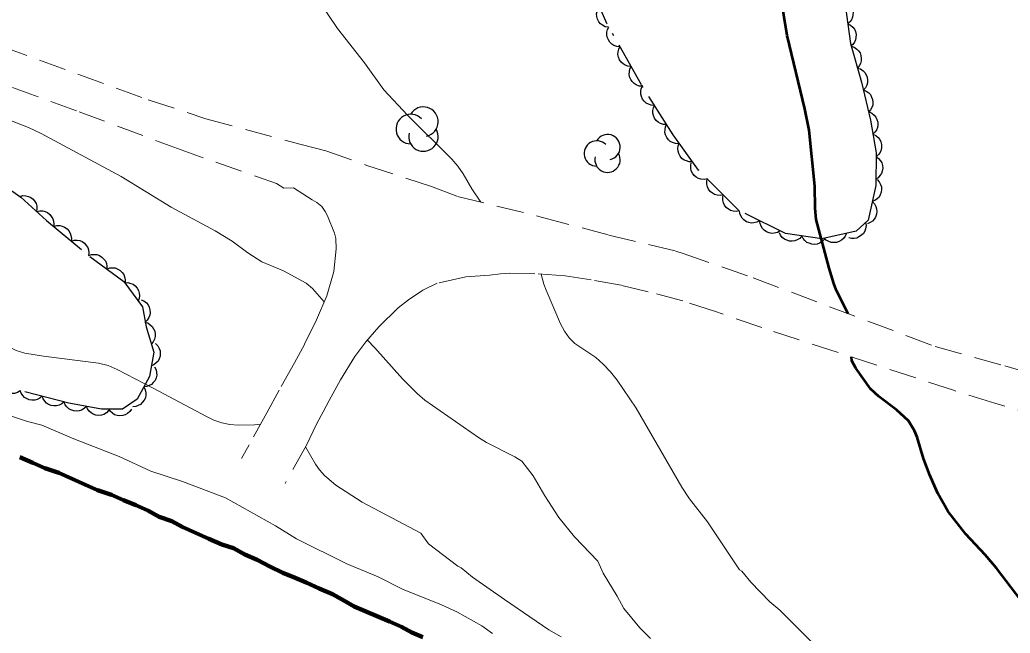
# Model space of a CAD drawing. Extents: x 356765 to 358572, y 5103174 to 5104650.
# Drawn here: x 357013.8 to 357079.3, y 5103766.3 to 5103806.9 of the extents above; entities that cross this region are included whole.
import ezdxf

# ---------------------------------------------------------------- set-up
doc = ezdxf.new("R2010")
doc.units = 0
doc.header["$LTSCALE"] = 0.6
doc.linetypes.add('DOT_DASHED', pattern=[7.7, 5, -1.2, 0.3, -1.2])
doc.linetypes.add('MEDIUM_DASHED', pattern=[4.5, 3, -1.5])
for name, color, linetype, lineweight in [('1', 7, 'Continuous', 53), ('19', 7, 'Continuous', 13), ('2', 7, 'Continuous', 13), ('4', 7, 'Continuous', 90), ('44', 7, 'Continuous', 25)]:
    doc.layers.add(name, color=color, linetype=linetype, lineweight=lineweight)

msp = doc.modelspace()

# ---------------------------------------------------------------- linework, layer by layer
at = {"layer": '1'}
for points in [[(357068.59, 5103787.43), (357067.8, 5103789.01), (357067.64, 5103789.44), (357067.33, 5103790.45), (357066.49, 5103793.67), (357066.41, 5103794.41), (357066.38, 5103795.87), (357066.01, 5103799.59), (357065.74, 5103800.99), (357064.55, 5103805.84), (357064.15, 5103808.43)], [(357080.05, 5103768.45), (357078.41, 5103770.59), (357077.66, 5103771.48), (357076.39, 5103772.84), (357075.19, 5103774.36), (357074.53, 5103775.54), (357073.99, 5103776.74), (357073.59, 5103777.84), (357073.16, 5103779.26), (357072.99, 5103779.67), (357072.58, 5103780.34), (357071.8, 5103781.07), (357070.62, 5103781.95), (357070.08, 5103782.45), (357069.11, 5103783.83), (357068.83, 5103784.32), (357068.81, 5103784.57)]]:
    msp.add_lwpolyline(points, dxfattribs=at)
at = {"layer": '19', "linetype": 'MEDIUM_DASHED'}
for points in [[(357010.03, 5103806.07), (357022.29, 5103801.59), (357026.11, 5103800.34), (357032.41, 5103798.63), (357034.05, 5103798.21), (357036.76, 5103797.25), (357041.02, 5103795.85), (357042.74, 5103795.19), (357048.38, 5103793.81), (357052.77, 5103792.64), (357057.2, 5103791.57), (357057.68, 5103791.42), (357062.31, 5103789.8), (357074.36, 5103785.26), (357078.96, 5103783.98), (357083.16, 5103782.76)], [(357010.77, 5103803.33), (357017.72, 5103800.8), (357024.22, 5103798.36), (357029.53, 5103796.48), (357030.78, 5103796.05), (357031.26, 5103795.73), (357031.9, 5103795.76), (357033.14, 5103794.97), (357033.45, 5103794.8), (357033.78, 5103794.52), (357034, 5103794.2), (357034.14, 5103793.92), (357034.61, 5103792.77), (357034.71, 5103792.42), (357034.72, 5103791.73), (357034.58, 5103790.22), (357034.1, 5103788.62), (357033.42, 5103787.02), (357032.62, 5103785.4), (357031.96, 5103784.19), (357030.96, 5103782.37), (357030.13, 5103780.86), (357028.96, 5103778.75), (357028.46, 5103777.84)], [(357081.54, 5103780.53), (357078.29, 5103781.5), (357075.63, 5103782.34), (357062.88, 5103786.51), (357059.81, 5103787.58), (357057.65, 5103788.28), (357055.37, 5103788.88), (357053.58, 5103789.31), (357051.6, 5103789.67), (357049.88, 5103789.94), (357047.87, 5103790.08), (357046.22, 5103790.11), (357045.6, 5103790.07), (357044.86, 5103789.99), (357043.3, 5103789.87), (357041.4, 5103789.45), (357040.45, 5103788.99), (357039.5, 5103788.34), (357038.82, 5103787.83), (357037.54, 5103786.57), (357036.69, 5103785.57), (357035.96, 5103784.59), (357035.01, 5103783.05), (357034.26, 5103781.69), (357033.86, 5103780.93), (357033.45, 5103780.17), (357032.73, 5103778.69), (357031.35, 5103776.2)]]:
    msp.add_lwpolyline(points, dxfattribs=at)
at = {"layer": '2'}
for points in [[(357044.29, 5103794.81), (357043.7, 5103795.69), (357043.12, 5103796.7), (357042.78, 5103797.2), (357042.38, 5103797.67), (357039.44, 5103800.58), (357037.88, 5103802.24), (357036.59, 5103804.03), (357034.82, 5103806.3), (357033.57, 5103808.13)], [(357033.93, 5103788.22), (357033.16, 5103789.11), (357032.74, 5103789.46), (357031.23, 5103790.26), (357029.81, 5103790.86), (357028.87, 5103791.45), (357027.84, 5103792.23), (357026.71, 5103792.92), (357023.8, 5103794.48), (357020.51, 5103796.51), (357015.2, 5103799.36), (357014.37, 5103799.76), (357013.06, 5103800.26), (357011.37, 5103800.53), (357010.52, 5103800.74), (357008.75, 5103801.66), (357007.35, 5103802.57), (357005.78, 5103803.87), (357005.1, 5103804.37), (357002.37, 5103805.87), (357002.12, 5103806.13), (357001.72, 5103806.77)], [(357067.46, 5103764.44), (357064.08, 5103767.8), (357063.41, 5103768.37), (357062.15, 5103769.67), (357061.56, 5103770.39), (357061.41, 5103770.48), (357059.29, 5103773.65), (357058.11, 5103775.17), (357057.59, 5103775.94), (357054.57, 5103781.17), (357053.31, 5103783.04), (357052.87, 5103783.59), (357052.39, 5103784.09), (357051.91, 5103784.53), (357050.51, 5103785.47), (357050.13, 5103785.84), (357049.83, 5103786.28), (357049.57, 5103786.76), (357048.62, 5103788.98), (357048.46, 5103789.38), (357048.28, 5103790.05)], [(357029.72, 5103780.12), (357029.33, 5103780.08), (357028.24, 5103780.05), (357027.69, 5103780.09), (357027.16, 5103780.21), (357026.64, 5103780.38), (357026.14, 5103780.62), (357022.61, 5103782.51), (357020.24, 5103783.73), (357019.63, 5103784), (357019.01, 5103784.15), (357015.36, 5103784.61), (357014.13, 5103784.82), (357013.56, 5103784.99), (357011.32, 5103786.09), (357009.99, 5103786.58)], [(357055.53, 5103765.94), (357054.82, 5103766.63), (357053.75, 5103767.91), (357053.32, 5103768.74), (357052.38, 5103770.26), (357052.03, 5103771.05), (357050.49, 5103772.67), (357049.46, 5103773.95), (357048.53, 5103775.38), (357047.76, 5103776.69), (357047.01, 5103777.66), (357046.55, 5103777.96), (357044.68, 5103778.91), (357044.15, 5103779.23), (357040.59, 5103781.71), (357040.08, 5103782.16), (357039.12, 5103783.13), (357037.29, 5103785.18), (357036.8, 5103785.69)], [(357030.71, 5103773.39), (357027.4, 5103775.24), (357024.56, 5103776.33), (357022.47, 5103777), (357020.36, 5103777.99), (357017.37, 5103779.16), (357015.26, 5103780.05), (357014.3, 5103780.29), (357008.1, 5103782.36)], [(357049.62, 5103766.04), (357048.79, 5103766.5), (357045.87, 5103768.51), (357043.74, 5103770), (357043, 5103770.61), (357042.77, 5103770.73), (357040.84, 5103772.2), (357040.33, 5103772.9), (357036.44, 5103774.96), (357034.7, 5103776.08), (357033.95, 5103776.73), (357033.63, 5103777.09), (357033.35, 5103777.48), (357032.7, 5103778.63)], [(357045.07, 5103766.27), (357044.36, 5103766.77), (357042.71, 5103767.69), (357041.69, 5103768.16), (357039.12, 5103769.2), (357037.5, 5103770.01), (357035.42, 5103770.87), (357032.1, 5103772.52), (357030.71, 5103773.39)]]:
    msp.add_lwpolyline(points, dxfattribs=at)
at = {"layer": '4'}
for points in [[(357013.79, 5103777.94), (357014.66, 5103777.55), (357015.46, 5103777.2), (357016.38, 5103776.89), (357017.26, 5103776.5), (357018.14, 5103776.11), (357018.94, 5103775.76), (357019.85, 5103775.44), (357020.66, 5103775.1), (357021.46, 5103774.75), (357022.26, 5103774.4), (357023.01, 5103773.98), (357023.86, 5103773.7), (357024.54, 5103773.32), (357025.42, 5103772.93), (357026.29, 5103772.54), (357027.17, 5103772.15), (357027.94, 5103771.92), (357028.69, 5103771.5), (357029.49, 5103771.15), (357030.33, 5103770.69), (357031.2, 5103770.29)], [(357031.2, 5103770.29), (357032.01, 5103769.95), (357032.73, 5103769.64), (357033.61, 5103769.25), (357034.48, 5103768.86), (357035.24, 5103768.44), (357035.92, 5103768.06), (357036.65, 5103767.75), (357037.53, 5103767.36), (357038.25, 5103767.06), (357039.05, 5103766.71), (357039.73, 5103766.33), (357040.46, 5103766.02)]]:
    msp.add_lwpolyline(points, dxfattribs=at)
at = {"layer": '44', "linetype": 'DOT_DASHED'}
for points in [[(357068.4, 5103807.88), (357068.75, 5103805.32), (357069.48, 5103802.75), (357070.07, 5103800.25), (357070.44, 5103798.08), (357070.42, 5103795.92), (357069.93, 5103793.63), (357069.12, 5103792.9), (357066.85, 5103792.39), (357064.46, 5103792.73), (357061.36, 5103794.27), (357058.69, 5103796.94), (357057.02, 5103799.26), (357054.92, 5103802.59), (357052.63, 5103806.63), (357050.48, 5103811.59)], [(357012.43, 5103796.14), (357013.86, 5103795.14), (357015.57, 5103793.59), (357018.42, 5103791.22), (357020.67, 5103789.57), (357021.91, 5103787.89), (357022.16, 5103786.56), (357022.67, 5103784.89), (357022.37, 5103783.28), (357021.55, 5103781.77), (357020.58, 5103781.12), (357019.19, 5103781.11), (357017.03, 5103781.52), (357013.73, 5103782.37)]]:
    msp.add_lwpolyline(points, dxfattribs=at)
at = {"layer": '44'}
for points in [[(357052.73, 5103806.39), (357052.53, 5103806.43), (357052.35, 5103806.52), (357052.21, 5103806.62), (357052.1, 5103806.76), (357052.02, 5103806.92), (357051.97, 5103807.11), (357051.95, 5103807.27), (357051.98, 5103807.44), (357052.04, 5103807.62), (357052.14, 5103807.77)], [(357068.37, 5103808.1), (357068.56, 5103808.01), (357068.7, 5103807.87), (357068.81, 5103807.74), (357068.88, 5103807.58), (357068.92, 5103807.4), (357068.91, 5103807.21), (357068.89, 5103807.05), (357068.81, 5103806.89), (357068.71, 5103806.74), (357068.57, 5103806.62)], [(357053.5, 5103805.1), (357053.29, 5103805.11), (357053.1, 5103805.19), (357052.96, 5103805.27), (357052.83, 5103805.4), (357052.73, 5103805.55), (357052.66, 5103805.73), (357052.62, 5103805.89), (357052.64, 5103806.06), (357052.68, 5103806.24), (357052.76, 5103806.4)], [(357068.57, 5103806.62), (357068.76, 5103806.52), (357068.91, 5103806.39), (357069.01, 5103806.26), (357069.08, 5103806.1), (357069.12, 5103805.92), (357069.11, 5103805.72), (357069.09, 5103805.56), (357069.02, 5103805.4), (357068.91, 5103805.25), (357068.78, 5103805.13)], [(357054.24, 5103803.79), (357054.03, 5103803.81), (357053.84, 5103803.88), (357053.7, 5103803.96), (357053.57, 5103804.09), (357053.47, 5103804.24), (357053.4, 5103804.42), (357053.36, 5103804.58), (357053.38, 5103804.76), (357053.42, 5103804.94), (357053.5, 5103805.1)], [(357068.8, 5103805.14), (357069, 5103805.07), (357069.17, 5103804.95), (357069.29, 5103804.84), (357069.38, 5103804.69), (357069.44, 5103804.52), (357069.46, 5103804.33), (357069.46, 5103804.16), (357069.41, 5103804), (357069.33, 5103803.83), (357069.21, 5103803.69)], [(357054.98, 5103802.49), (357054.77, 5103802.5), (357054.58, 5103802.58), (357054.44, 5103802.66), (357054.31, 5103802.79), (357054.21, 5103802.94), (357054.14, 5103803.12), (357054.1, 5103803.28), (357054.12, 5103803.45), (357054.16, 5103803.63), (357054.24, 5103803.79)], [(357069.21, 5103803.69), (357069.41, 5103803.63), (357069.58, 5103803.51), (357069.7, 5103803.4), (357069.79, 5103803.25), (357069.85, 5103803.08), (357069.87, 5103802.88), (357069.87, 5103802.72), (357069.82, 5103802.55), (357069.74, 5103802.39), (357069.62, 5103802.25)], [(357055.78, 5103801.22), (357055.57, 5103801.23), (357055.38, 5103801.29), (357055.23, 5103801.37), (357055.1, 5103801.49), (357054.99, 5103801.63), (357054.92, 5103801.81), (357054.87, 5103801.97), (357054.88, 5103802.14), (357054.91, 5103802.33), (357054.98, 5103802.49)], [(357069.6, 5103802.24), (357069.79, 5103802.17), (357069.96, 5103802.05), (357070.07, 5103801.93), (357070.15, 5103801.77), (357070.21, 5103801.6), (357070.22, 5103801.41), (357070.22, 5103801.24), (357070.16, 5103801.08), (357070.07, 5103800.92), (357069.94, 5103800.78)], [(357056.58, 5103799.95), (357056.37, 5103799.96), (357056.18, 5103800.03), (357056.03, 5103800.1), (357055.9, 5103800.22), (357055.79, 5103800.37), (357055.72, 5103800.54), (357055.67, 5103800.7), (357055.68, 5103800.88), (357055.71, 5103801.06), (357055.78, 5103801.22)], [(357069.98, 5103800.79), (357070.17, 5103800.71), (357070.32, 5103800.57), (357070.43, 5103800.45), (357070.5, 5103800.29), (357070.55, 5103800.11), (357070.55, 5103799.92), (357070.53, 5103799.75), (357070.46, 5103799.59), (357070.36, 5103799.44), (357070.23, 5103799.31)], [(357057.38, 5103798.68), (357057.17, 5103798.69), (357056.98, 5103798.76), (357056.83, 5103798.83), (357056.7, 5103798.95), (357056.59, 5103799.1), (357056.52, 5103799.27), (357056.47, 5103799.43), (357056.48, 5103799.61), (357056.51, 5103799.79), (357056.58, 5103799.95)], [(357070.23, 5103799.31), (357070.42, 5103799.23), (357070.57, 5103799.09), (357070.68, 5103798.97), (357070.75, 5103798.81), (357070.8, 5103798.63), (357070.8, 5103798.44), (357070.78, 5103798.28), (357070.71, 5103798.11), (357070.61, 5103797.96), (357070.48, 5103797.83)], [(357058.29, 5103797.49), (357058.08, 5103797.48), (357057.89, 5103797.54), (357057.74, 5103797.6), (357057.6, 5103797.71), (357057.48, 5103797.85), (357057.4, 5103798.03), (357057.34, 5103798.18), (357057.33, 5103798.36), (357057.36, 5103798.54), (357057.42, 5103798.71)], [(357070.44, 5103797.83), (357070.61, 5103797.71), (357070.74, 5103797.55), (357070.82, 5103797.41), (357070.86, 5103797.24), (357070.88, 5103797.06), (357070.84, 5103796.87), (357070.8, 5103796.71), (357070.7, 5103796.57), (357070.57, 5103796.43), (357070.42, 5103796.33)], [(357059.27, 5103796.36), (357059.07, 5103796.32), (357058.86, 5103796.34), (357058.7, 5103796.38), (357058.55, 5103796.47), (357058.41, 5103796.59), (357058.3, 5103796.74), (357058.22, 5103796.89), (357058.18, 5103797.06), (357058.18, 5103797.24), (357058.21, 5103797.42)], [(357060.33, 5103795.3), (357060.13, 5103795.26), (357059.92, 5103795.28), (357059.76, 5103795.32), (357059.61, 5103795.41), (357059.47, 5103795.53), (357059.36, 5103795.68), (357059.28, 5103795.82), (357059.24, 5103796), (357059.24, 5103796.18), (357059.27, 5103796.36)], [(357070.51, 5103796.32), (357070.65, 5103796.17), (357070.74, 5103795.99), (357070.8, 5103795.83), (357070.81, 5103795.66), (357070.78, 5103795.48), (357070.71, 5103795.3), (357070.64, 5103795.15), (357070.51, 5103795.03), (357070.36, 5103794.92), (357070.19, 5103794.86)], [(357013.8, 5103795.2), (357014, 5103795.25), (357014.2, 5103795.24), (357014.37, 5103795.2), (357014.52, 5103795.12), (357014.67, 5103795.01), (357014.79, 5103794.86), (357014.87, 5103794.72), (357014.92, 5103794.55), (357014.93, 5103794.37), (357014.91, 5103794.19)], [(357061.39, 5103794.24), (357061.19, 5103794.2), (357060.98, 5103794.22), (357060.82, 5103794.26), (357060.67, 5103794.35), (357060.53, 5103794.47), (357060.42, 5103794.62), (357060.34, 5103794.76), (357060.3, 5103794.94), (357060.3, 5103795.12), (357060.33, 5103795.3)], [(357070.19, 5103794.86), (357070.34, 5103794.7), (357070.43, 5103794.52), (357070.48, 5103794.37), (357070.49, 5103794.19), (357070.47, 5103794.01), (357070.4, 5103793.83), (357070.32, 5103793.69), (357070.2, 5103793.56), (357070.05, 5103793.46), (357069.88, 5103793.39)], [(357014.91, 5103794.19), (357015.11, 5103794.24), (357015.31, 5103794.23), (357015.48, 5103794.2), (357015.63, 5103794.12), (357015.78, 5103794), (357015.9, 5103793.85), (357015.99, 5103793.72), (357016.03, 5103793.55), (357016.04, 5103793.36), (357016.02, 5103793.18)], [(357062.74, 5103793.58), (357062.56, 5103793.48), (357062.36, 5103793.44), (357062.2, 5103793.42), (357062.03, 5103793.46), (357061.86, 5103793.52), (357061.7, 5103793.64), (357061.58, 5103793.75), (357061.49, 5103793.9), (357061.42, 5103794.07), (357061.4, 5103794.25)], [(357016.04, 5103793.2), (357016.24, 5103793.26), (357016.44, 5103793.26), (357016.6, 5103793.23), (357016.76, 5103793.16), (357016.92, 5103793.05), (357017.04, 5103792.91), (357017.13, 5103792.77), (357017.18, 5103792.61), (357017.21, 5103792.42), (357017.19, 5103792.24)], [(357064.09, 5103792.92), (357063.91, 5103792.81), (357063.71, 5103792.77), (357063.54, 5103792.75), (357063.37, 5103792.79), (357063.2, 5103792.86), (357063.04, 5103792.97), (357062.92, 5103793.08), (357062.83, 5103793.23), (357062.77, 5103793.4), (357062.74, 5103793.58)], [(357069.75, 5103793.46), (357069.78, 5103793.26), (357069.74, 5103793.06), (357069.7, 5103792.9), (357069.6, 5103792.75), (357069.47, 5103792.62), (357069.31, 5103792.51), (357069.17, 5103792.44), (357068.99, 5103792.41), (357068.81, 5103792.42), (357068.63, 5103792.46)], [(357065.53, 5103792.58), (357065.39, 5103792.42), (357065.22, 5103792.32), (357065.07, 5103792.25), (357064.89, 5103792.23), (357064.71, 5103792.24), (357064.53, 5103792.3), (357064.38, 5103792.37), (357064.24, 5103792.48), (357064.13, 5103792.63), (357064.05, 5103792.79)], [(357067.02, 5103792.37), (357066.88, 5103792.21), (357066.7, 5103792.11), (357066.55, 5103792.04), (357066.38, 5103792.02), (357066.19, 5103792.03), (357066.01, 5103792.09), (357065.86, 5103792.15), (357065.73, 5103792.27), (357065.61, 5103792.42), (357065.53, 5103792.58)], [(357068.48, 5103792.76), (357068.4, 5103792.56), (357068.28, 5103792.4), (357068.16, 5103792.29), (357068, 5103792.21), (357067.83, 5103792.15), (357067.63, 5103792.14), (357067.47, 5103792.15), (357067.31, 5103792.21), (357067.15, 5103792.3), (357067.02, 5103792.43)], [(357017.19, 5103792.24), (357017.39, 5103792.3), (357017.59, 5103792.3), (357017.76, 5103792.27), (357017.92, 5103792.2), (357018.07, 5103792.09), (357018.19, 5103791.95), (357018.29, 5103791.82), (357018.34, 5103791.65), (357018.36, 5103791.46), (357018.34, 5103791.28)], [(357018.34, 5103791.28), (357018.54, 5103791.35), (357018.74, 5103791.36), (357018.9, 5103791.35), (357019.07, 5103791.28), (357019.23, 5103791.18), (357019.36, 5103791.05), (357019.46, 5103790.92), (357019.52, 5103790.75), (357019.56, 5103790.57), (357019.55, 5103790.39)], [(357019.55, 5103790.39), (357019.75, 5103790.46), (357019.95, 5103790.47), (357020.11, 5103790.46), (357020.28, 5103790.39), (357020.44, 5103790.3), (357020.57, 5103790.16), (357020.67, 5103790.03), (357020.73, 5103789.87), (357020.77, 5103789.68), (357020.76, 5103789.5)], [(357020.74, 5103789.48), (357020.94, 5103789.49), (357021.14, 5103789.44), (357021.29, 5103789.38), (357021.43, 5103789.27), (357021.55, 5103789.13), (357021.64, 5103788.96), (357021.7, 5103788.8), (357021.71, 5103788.63), (357021.69, 5103788.44), (357021.63, 5103788.27)], [(357021.82, 5103788.36), (357022.01, 5103788.28), (357022.17, 5103788.15), (357022.28, 5103788.02), (357022.35, 5103787.86), (357022.4, 5103787.69), (357022.41, 5103787.49), (357022.39, 5103787.33), (357022.33, 5103787.17), (357022.23, 5103787.01), (357022.1, 5103786.89)], [(357022.06, 5103786.88), (357022.26, 5103786.82), (357022.43, 5103786.7), (357022.55, 5103786.59), (357022.65, 5103786.44), (357022.72, 5103786.27), (357022.74, 5103786.08), (357022.74, 5103785.92), (357022.7, 5103785.75), (357022.61, 5103785.58), (357022.5, 5103785.44)], [(357022.78, 5103785.46), (357022.92, 5103785.31), (357023.02, 5103785.13), (357023.08, 5103784.98), (357023.09, 5103784.8), (357023.08, 5103784.62), (357023.01, 5103784.44), (357022.94, 5103784.29), (357022.81, 5103784.17), (357022.67, 5103784.05), (357022.5, 5103783.98)], [(357022.71, 5103783.91), (357022.81, 5103783.72), (357022.84, 5103783.52), (357022.85, 5103783.36), (357022.81, 5103783.19), (357022.74, 5103783.02), (357022.62, 5103782.87), (357022.51, 5103782.75), (357022.35, 5103782.67), (357022.17, 5103782.61), (357022, 5103782.59)], [(357013.82, 5103782.33), (357013.64, 5103782.22), (357013.45, 5103782.16), (357013.28, 5103782.14), (357013.11, 5103782.17), (357012.93, 5103782.23), (357012.77, 5103782.33), (357012.65, 5103782.43), (357012.55, 5103782.58), (357012.48, 5103782.75), (357012.44, 5103782.93)], [(357015.28, 5103781.97), (357015.12, 5103781.83), (357014.94, 5103781.75), (357014.78, 5103781.7), (357014.6, 5103781.7), (357014.42, 5103781.73), (357014.24, 5103781.81), (357014.1, 5103781.89), (357013.99, 5103782.02), (357013.88, 5103782.18), (357013.82, 5103782.35)], [(357016.73, 5103781.6), (357016.57, 5103781.46), (357016.39, 5103781.37), (357016.23, 5103781.33), (357016.05, 5103781.33), (357015.87, 5103781.36), (357015.7, 5103781.43), (357015.56, 5103781.52), (357015.44, 5103781.65), (357015.34, 5103781.8), (357015.28, 5103781.97)], [(357022, 5103782.59), (357022.09, 5103782.4), (357022.13, 5103782.2), (357022.14, 5103782.04), (357022.1, 5103781.87), (357022.02, 5103781.7), (357021.9, 5103781.55), (357021.79, 5103781.43), (357021.63, 5103781.35), (357021.46, 5103781.29), (357021.28, 5103781.27)], [(357018.2, 5103781.3), (357018.05, 5103781.15), (357017.87, 5103781.05), (357017.72, 5103781), (357017.54, 5103780.98), (357017.36, 5103781), (357017.18, 5103781.07), (357017.03, 5103781.14), (357016.91, 5103781.26), (357016.8, 5103781.41), (357016.73, 5103781.58)], [(357019.67, 5103781.02), (357019.53, 5103780.87), (357019.35, 5103780.77), (357019.19, 5103780.72), (357019.02, 5103780.7), (357018.83, 5103780.72), (357018.65, 5103780.79), (357018.51, 5103780.86), (357018.38, 5103780.98), (357018.27, 5103781.13), (357018.2, 5103781.3)], [(357021.18, 5103781.12), (357021.07, 5103780.95), (357020.91, 5103780.82), (357020.77, 5103780.73), (357020.6, 5103780.69), (357020.41, 5103780.67), (357020.23, 5103780.7), (357020.07, 5103780.74), (357019.92, 5103780.84), (357019.78, 5103780.97), (357019.68, 5103781.11)]]:
    msp.add_lwpolyline(points, dxfattribs=at)
for centre, radius, start, end in [((357040.4983, 5103800.141), 0.9776, 282.26917, 149.72626), ((357039.6576, 5103799.6522), 0.9776, 44.11537, 269.80396), ((357040.4983, 5103799.1634), 0.9776, 166.93686, 29.62122), ((357052.6793, 5103798.4571), 0.8363, 282.26917, 149.72626), ((357051.9601, 5103798.039), 0.8363, 44.11537, 269.80396), ((357052.6793, 5103797.6209), 0.8363, 166.93686, 29.62122)]:
    msp.add_arc(centre, radius, start, end, dxfattribs=at)

doc.saveas('drawing.dxf')
